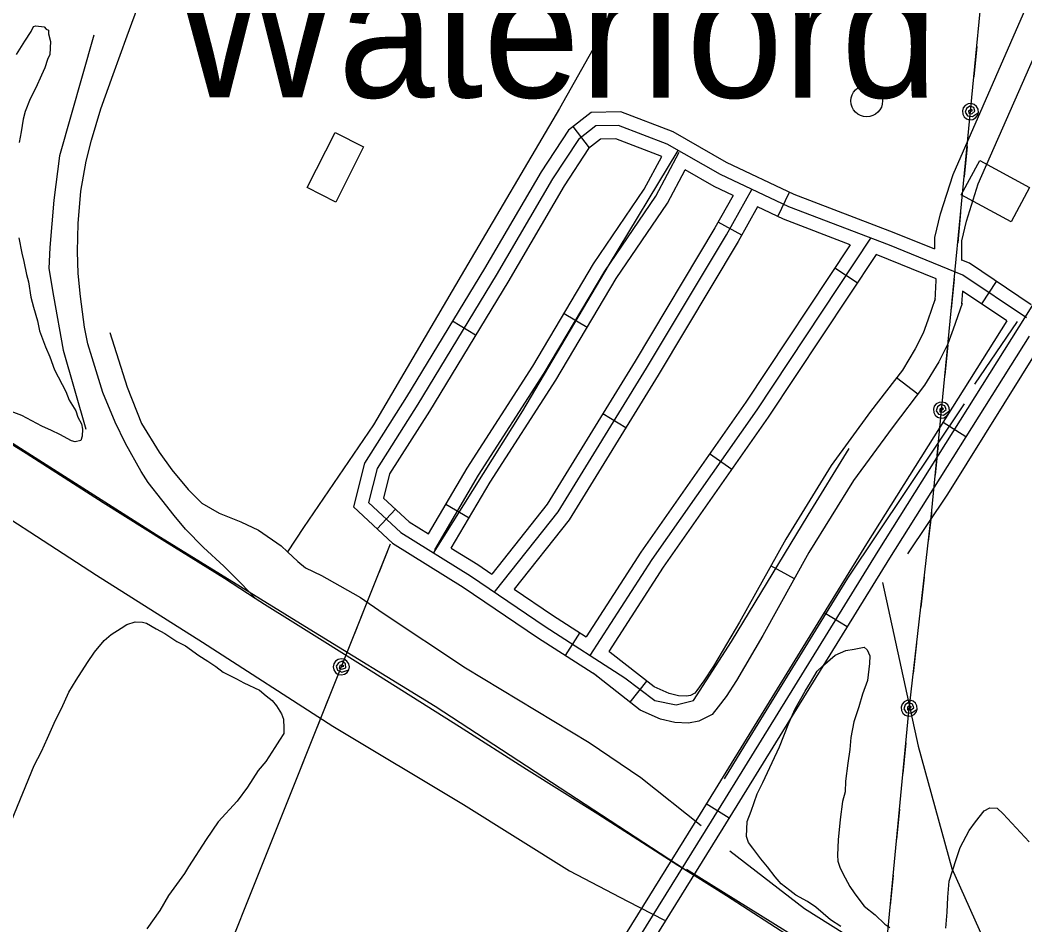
# Model space of a CAD drawing. Extents: x 3535183 to 3573198, y 534952 to 560562.
# Drawn here: x 3552352 to 3553471, y 542262 to 543270 of the extents above; entities that cross this region are included whole.
import ezdxf

# ---------------------------------------------------------------- set-up
doc = ezdxf.new("R2010")
doc.units = 0
for name, color, linetype in [('V-BLDG-OTLN', 7, 'Continuous'), ('V-DOMW-TANK', 7, 'Continuous'), ('V-DTCH-CNTR', 7, 'Continuous'), ('V-RAIL-TRAK', 7, 'Continuous'), ('V-ROAD-CNTR', 7, 'Continuous'), ('V-SITE-VEGE', 7, 'Continuous'), ('V-TOPO-GNAM-IDEN', 7, 'Continuous'), ('V-TOPO-SHOR', 7, 'Continuous'), ('V-UTIL-LINE', 7, 'Continuous')]:
    doc.layers.add(name, color=color, linetype=linetype)

msp = doc.modelspace()

# ---------------------------------------------------------------- linework, layer by layer
at = {"layer": 'V-BLDG-OTLN'}
for points in [[(3552671.3, 543083.5), (3552702.5, 543144.7), (3552734.4, 543128.5), (3552703.3, 543067.2)], [(3553420.7, 543113.5), (3553476.3, 543083.5), (3553455.7, 543045.2), (3553400.1, 543075.2)]]:
    msp.add_lwpolyline(points, close=True, dxfattribs=at)
at = {"layer": 'V-DOMW-TANK'}
msp.add_circle((3553294.8, 543179.8), 17.7, dxfattribs=at)
at = {"layer": 'V-DTCH-CNTR'}
msp.add_lwpolyline([(3552274, 542757), (3552436.9, 542651.7), (3552555, 542576.8), (3552700.2, 542483.4), (3552845.6, 542396.2), (3552963.6, 542322.1), (3553028.4, 542288.4), (3553069.4, 542267.2)], dxfattribs=at)
at = {"layer": 'V-RAIL-TRAK'}
for points in [[(3552613.6, 542625.8), (3552598.1, 542642.2), (3552578.7, 542661.7), (3552555.9, 542682.2), (3552536.1, 542702.6), (3552523.2, 542718), (3552509.4, 542735.5), (3552494.4, 542754.9), (3552486.6, 542767), (3552469, 542798.2), (3552457.6, 542821.8), (3552444, 542855.1), (3552431.9, 542893.6), (3552427.3, 542909.1), (3552423.6, 542927.6), (3552418.8, 542961.8), (3552416.3, 542987.7), (3552415.5, 543012.2), (3552416.2, 543043.2), (3552419.3, 543079.3), (3552425.4, 543112.8), (3552431.1, 543136.1), (3552441.6, 543171.1), (3552455.3, 543209.1), (3552470.9, 543252.2), (3552485, 543290.5)], [(3552262.8, 542847), (3552358.4, 542787.4), (3552444.2, 542732.6), (3552512.9, 542689.4), (3552579.5, 542648), (3552613.6, 542625.8), (3552623.9, 542619.2), (3552655.5, 542599.7), (3552742.9, 542544.8), (3552841.1, 542482.9), (3552915.8, 542435.5), (3552995.2, 542385.8), (3553084.3, 542328.6), (3553100.6, 542318.4), (3553138.5, 542294.7), (3553211, 542247.8), (3553281, 542204.1), (3553330.1, 542173.4), (3553431.2, 542109.3)]]:
    msp.add_lwpolyline(points, dxfattribs=at)
at = {"layer": 'V-ROAD-CNTR'}
for p, q in [((3552986.1, 543127.7), (3552967.6, 543151.2)), ((3553195.8, 543051), (3553208.6, 543078.1)), ((3553155.6, 543030.3), (3553129.4, 543044.9)), ((3553284.2, 542977), (3553259.2, 542993.5)), ((3553422.9, 542953.6), (3553439.5, 542978.6)), ((3552957.7, 542943.1), (3552983.5, 542927.8)), ((3552859, 542918.9), (3552833.4, 542934.4)), ((3553351.8, 542853.2), (3553328, 542871.5)), ((3553026.3, 542815.6), (3553000.7, 542831.3)), ((3553405.2, 542805.7), (3553379.8, 542821.7)), ((3553144.4, 542769.3), (3553119.8, 542786.5)), ((3552769.9, 542725), (3552749.5, 542703)), ((3552826, 542730.6), (3552851.9, 542715.4)), ((3553214.2, 542647.5), (3553188, 542662.1)), ((3553272.9, 542593.8), (3553247.4, 542609.5)), ((3552975.1, 542587.5), (3552958.9, 542562.2)), ((3553031.1, 542510), (3553049.7, 542533.5)), ((3553141.6, 542381), (3553116.1, 542396.8))]:
    msp.add_line(p, q, dxfattribs=at)
for points in [[(3553092.4, 542323.4), (3552814, 542505.2), (3552669, 542594.5), (3552503.2, 542696.6), (3552184.2, 542899.1), (3551818, 543131.4), (3551588.2, 543276.6), (3550998.5, 543650.4), (3550861.5, 543733.9), (3550742.9, 543814.2), (3550407.3, 544022.4), (3550107.6, 544208.9)], [(3552303.4, 541064.8), (3552395.1, 541209.9), (3552544.5, 541444.8), (3552720.5, 541727.3), (3552881, 541989.5), (3553121.8, 542377.6), (3553307.4, 542678.3), (3553572.7, 543100.2), (3553604.9, 543138.1), (3553635.6, 543156.7), (3553696, 543171.6), (3553911.8, 543236.3), (3554010.3, 543265.9), (3554081.2, 543287.1), (3554118.3, 543299.2), (3554151.6, 543315.3), (3554177.7, 543339.4), (3554199.1, 543370.8), (3554286.1, 543503.7), (3554405.1, 543699.7), (3554441.4, 543759.2), (3554471.6, 543804.2)], [(3553370.7, 543014.9), (3553370.6, 543027.5), (3553377, 543053.9), (3553390.9, 543098), (3553472.2, 543283.2), (3553538.2, 543431.9)], [(3553400.9, 543002), (3553400.6, 543024.1), (3553405.9, 543045.9), (3553419, 543087.5), (3553499.7, 543271.1), (3553565.6, 543419.8)], [(3553370.7, 543014.6), (3553325.5, 543033), (3553213.9, 543075.6), (3553138.7, 543111.2), (3553079, 543145.2), (3553020.8, 543167.5), (3552987.7, 543167.1), (3552962.5, 543147.2), (3552932.1, 543100.9), (3552869.1, 542993.3), (3552782.1, 542850), (3552735.4, 542776.3), (3552723.2, 542727.5), (3552766.6, 542687), (3552845.3, 542638.2), (3552928.2, 542582), (3552994, 542539.6)], [(3553472.8, 542938.3), (3553402, 542985.6), (3553320, 543019), (3553208, 543061.8), (3553131.8, 543097.8), (3553072.6, 543131.6), (3553018.1, 543152.5), (3552993, 543152.1), (3552973.7, 543137), (3552944.8, 543093), (3552882, 542985.6), (3552794.8, 542842.1), (3552749.3, 542770.3), (3552739.9, 542732.5), (3552775.8, 542699), (3552853.4, 542650.7), (3552936.5, 542594.5), (3553025.3, 542537.3), (3553058.6, 542511.8), (3553082.7, 542507.1), (3553101.9, 542511.9), (3553144, 542577.8), (3553229.4, 542718.2), (3553275.1, 542792.5)], [(3553066.4, 543117.9), (3553015.4, 543137.4), (3552998.3, 543137.2), (3552984.9, 543126.7), (3552957.6, 543085.1), (3552894.9, 542977.9), (3552807.6, 542834.2), (3552763.3, 542764.4), (3552756.6, 542737.4), (3552785, 542710.9), (3552806.5, 542697.5)], [(3552806.5, 542697.5), (3552849.7, 542770.7), (3552922.8, 542884.4), (3552990.4, 542998.2), (3553047, 543081.4), (3553066.4, 543117.9)], [(3552812.2, 542676.3), (3552812.1, 542676.1), (3552911.8, 542834.4), (3553007.1, 542996), (3553084.7, 543124.7)], [(3552813.5, 542679.9), (3552862.5, 542762.9), (3552935.6, 542876.5), (3553003.1, 542990.1), (3553059.9, 543073.7), (3553085.9, 543122.6)], [(3552832, 542681.7), (3552875.2, 542755), (3552948.3, 542868.6), (3553015.8, 542982), (3553072.7, 543065.9), (3553092.4, 543103)], [(3553146, 543074.5), (3553124.9, 543084.5), (3553092.4, 543103)], [(3552880.2, 542632.6), (3552881.3, 542633.9), (3552951.1, 542721.9), (3553049.5, 542882.2), (3553138.7, 543030.8), (3553166.9, 543081.2)], [(3553146, 543074.5), (3553125.7, 543038.3), (3553036.7, 542890), (3552938.8, 542730.5), (3552877.1, 542652.8)], [(3553173.1, 543061.7), (3553151.7, 543023.3), (3553062.3, 542874.4), (3552963.4, 542713.3), (3552902, 542635.9)], [(3553276.5, 543019.6), (3553202.1, 543048), (3553173.1, 543061.7)], [(3552986.9, 542562.1), (3553055.7, 542668.9), (3553172.7, 542835.8), (3553299.4, 543026.9)], [(3553276.5, 543019.6), (3553160.3, 542844.3), (3553043.2, 542677.3), (3552982.4, 542582.8)], [(3553305.4, 543008.8), (3553185.1, 542827.4), (3553068.1, 542660.6), (3553007.6, 542566.5)], [(3553372.2, 542981.6), (3553305.4, 543008.8)], [(3553478.1, 542952.8), (3553409.1, 542998.9), (3553400.9, 543002.3)], [(3553371, 542957.4), (3553372.3, 542979.7), (3553372.2, 542981.7)], [(3553371.1, 542959.5), (3553363, 542935.7), (3553357.5, 542921.2), (3553348.7, 542903.5), (3553334.5, 542880), (3553299, 542833.8), (3553255.3, 542773.7), (3553204.5, 542691.8), (3553152.9, 542599.2), (3553124.2, 542550), (3553113.5, 542533.7), (3553105.6, 542523.1), (3553103.2, 542520), (3553098.3, 542517.6), (3553094.1, 542516.8), (3553085, 542517.2), (3553074.8, 542519.6), (3553058, 542527), (3553009.1, 542565.5)], [(3553400.8, 542953.9), (3553401.7, 542967.8)], [(3553451, 542934.8), (3553401.6, 542967.8)], [(3553401, 542954.2), (3553391.2, 542925.6), (3553385.1, 542909.2), (3553375, 542889.1), (3553359.3, 542863.1), (3553323.1, 542815.8), (3553280.2, 542756.9), (3553230.4, 542676.6), (3553178.9, 542584.3), (3553149.7, 542534.3), (3553138.1, 542516.5), (3553129.4, 542505), (3553122.7, 542496.2), (3553107.9, 542488.9), (3553096.3, 542486.7), (3553080.9, 542487.3), (3553065.2, 542491.1), (3553042.4, 542501), (3552990.6, 542542)], [(3553451, 542934.8), (3553294.7, 542686.3), (3553109.1, 542385.5), (3552868.2, 541997.3), (3552707.7, 541735.1), (3552531.8, 541452.8), (3552382.4, 541217.9), (3552291.1, 541073.6)], [(3553475.6, 542917.6), (3553320.2, 542670.4), (3553134.6, 542369.7), (3552893.8, 541981.6), (3552733.3, 541719.4), (3552557.2, 541436.9), (3552407.8, 541201.9), (3552316.8, 541058.1)], [(3552832, 542681.7), (3552861.6, 542663.3), (3552877.1, 542652.8)], [(3552902, 542635.9), (3552944.7, 542607), (3552982.4, 542582.8)], [(3553007.6, 542566.5), (3553010.1, 542564.9)], [(3553094, 542323.9), (3553272.8, 542212.9), (3553590.2, 542013.6), (3554119.9, 541674.6), (3554432, 541476.2), (3554746.3, 541279.4), (3555165.2, 541010.6), (3555709.9, 540665.7), (3556004.8, 540481.7)]]:
    msp.add_lwpolyline(points, dxfattribs=at)
at = {"layer": 'V-SITE-VEGE'}
for points in [[(3552347.8, 543231.5), (3552356.8, 543246.3), (3552363.9, 543257), (3552366.7, 543262.8), (3552369.2, 543263.5), (3552378.5, 543262.3), (3552380.9, 543259.7), (3552383.4, 543258.8), (3552383.2, 543254.6), (3552385.4, 543246.1), (3552384.9, 543231.7), (3552382.2, 543225.9), (3552379.3, 543216.8), (3552375.6, 543208.5), (3552369.2, 543194.4), (3552362.8, 543182), (3552357.2, 543167.9), (3552355.2, 543159.5), (3552353, 543145.3), (3552350.8, 543133.6)], [(3552350.2, 543027.4), (3552353.8, 543010.4), (3552355.9, 543001.1), (3552358.8, 542986.6), (3552361, 542978.1), (3552363.7, 542961.2), (3552366.6, 542950.1), (3552371.1, 542934.8), (3552373.2, 542923.7), (3552380.1, 542905.8), (3552384.8, 542894.6), (3552390.1, 542880.1), (3552402.7, 542856), (3552406.5, 542846.6), (3552413.7, 542834.6), (3552415.9, 542827.7), (3552419.9, 542820), (3552421.3, 542814), (3552421, 542806.5), (3552419.2, 542801.5), (3552413.2, 542800), (3552409, 542801), (3552395.8, 542808.3), (3552386.7, 542812.8), (3552375.9, 542817.4), (3552353.6, 542829.2), (3552338.7, 542834.9)], [(3552367.5, 542439.4), (3552375.7, 542455.1), (3552382.1, 542470), (3552391.3, 542489.9), (3552397.7, 542503.1), (3552406, 542521.3), (3552414.1, 542534.5), (3552426.6, 542554.3), (3552434.7, 542565.7), (3552445.3, 542578.8), (3552453.1, 542585.3), (3552464.3, 542592.4), (3552470.4, 542596.4), (3552479.8, 542599.4), (3552488.2, 542599.1), (3552492.4, 542598.1), (3552503.1, 542591.8), (3552513, 542586.4), (3552526.1, 542577.5), (3552536.1, 542572.9), (3552550.8, 542562.2), (3552560.7, 542555.9), (3552569.7, 542549.7), (3552577.9, 542543.5), (3552592.8, 542536.2), (3552601.1, 542531.6), (3552618.5, 542523.4), (3552625.8, 542517.2), (3552632.4, 542511.9)], [(3553265.9, 542260.3), (3553254.3, 542267.5), (3553238, 542281.6), (3553229, 542287.9), (3553215.8, 542295.1), (3553209.2, 542300.4), (3553199.4, 542307.5), (3553192.9, 542315.4), (3553184.1, 542326.7), (3553176.8, 542335.4), (3553168, 542347.5), (3553163.2, 542353.6), (3553160.9, 542360.4), (3553161.6, 542377.2), (3553166.2, 542388.8), (3553172.9, 542408), (3553179.2, 542420.4), (3553189.3, 542442.8), (3553197.6, 542460.1), (3553207.9, 542486.7), (3553215.2, 542502.5), (3553226.1, 542522.3), (3553232.3, 542532.1), (3553239.5, 542544.5), (3553245.7, 542550.2), (3553259.6, 542562.3), (3553271.6, 542567.7), (3553280.9, 542569.1), (3553292, 542571.2), (3553295.2, 542568.5), (3553298.4, 542561.7), (3553298, 542553.3), (3553295.6, 542534), (3553290, 542519), (3553286.1, 542504.8), (3553280.4, 542488.2), (3553277.2, 542470.6), (3553275.9, 542457.2), (3553273.6, 542442.1), (3553271.1, 542422), (3553270.7, 542410.2), (3553267.8, 542399.3), (3553265.3, 542379.2), (3553262.8, 542356.5), (3553262.1, 542339.7), (3553262.7, 542332.9), (3553265, 542326.1), (3553268.1, 542319.2)], [(3552632.4, 542511.9), (3552637.2, 542505.8), (3552642.8, 542497.2), (3552645.1, 542491.2), (3552645.5, 542481.1), (3552645.3, 542475.2), (3552640.8, 542467.8), (3552635.4, 542459.5), (3552625.6, 542443.9), (3552616.8, 542434.1), (3552605.1, 542415.2), (3552593.5, 542399.6), (3552572.5, 542376.8), (3552559.1, 542357.1), (3552539.4, 542326.7), (3552534.9, 542319.2), (3552517.1, 542294.6), (3552507.2, 542278.1), (3552492.9, 542257.6)], [(3552329.5, 542347.2), (3552367.5, 542439.4)], [(3553382.9, 542258.4), (3553384.4, 542276.1), (3553385.1, 542292.9), (3553386.6, 542310.5), (3553394.3, 542334.7), (3553399, 542348), (3553409, 542367), (3553416.1, 542376.8), (3553425.8, 542389.1), (3553431.8, 542392.3), (3553440.2, 542391.9), (3553446.8, 542385.8), (3553475.9, 542354.4)], [(3553268.1, 542319.2), (3553276, 542304.6), (3553280.8, 542297.7), (3553287.2, 542289), (3553292, 542282.9), (3553304.3, 542273.2), (3553314.8, 542262.7), (3553320.6, 542259.1)]]:
    msp.add_lwpolyline(points, dxfattribs=at)
at = {"layer": 'V-TOPO-SHOR'}
msp.add_line((3553462.2, 542934.2), (3553415, 542864.2), dxfattribs=at)
for points in [[(3553066.8, 543374.5), (3552952.7, 543171.3), (3552846.8, 542991.8), (3552745.4, 542819.1), (3552667.2, 542704.6), (3552649.6, 542677.5)], [(3552433.7, 543252.9), (3552395.6, 543118.7), (3552389.3, 543069.4), (3552384.7, 543016.5), (3552383.8, 542993), (3552388.8, 542962.4), (3552399.5, 542902), (3552424.9, 542814.1)], [(3552451.6, 542921.8), (3552471, 542861), (3552486.9, 542820.4), (3552506.5, 542788.4), (3552520.6, 542768.7), (3552538.9, 542747.1), (3552554, 542731.8), (3552573.5, 542720.6), (3552597.5, 542711), (3552617.2, 542701.6), (3552642.6, 542684.1), (3552649.6, 542677.5), (3552661.1, 542666.8), (3552669.5, 542659.6), (3552687.4, 542651.1), (3552707.9, 542639.8), (3552730.9, 542626.8), (3552756.3, 542609.3), (3552847.9, 542548.4), (3552985.6, 542465), (3553043.3, 542426.2), (3553110.2, 542372.6)], [(3553488.6, 542908.5), (3553384.6, 542741.7), (3553340.1, 542675.2)], [(3553403.4, 542842.2), (3553273.5, 542648), (3553158.6, 542461.9), (3553136.1, 542424.8)], [(3553312.5, 542643.4), (3553352.1, 542460.9), (3553389.5, 542324.7), (3553429.6, 542235.3)], [(3553142.2, 542344.4), (3553225.6, 542280.2), (3553328.4, 542215.4), (3553424.5, 542158.7)]]:
    msp.add_lwpolyline(points, dxfattribs=at)
at = {"layer": 'V-UTIL-LINE'}
for points in [[(3552987.8, 541670), (3553268.2, 541729.2), (3553341.2, 542495.5), (3553366.8, 542719.7), (3553424.5, 543314.2)], [(3553417.3, 543240.5), (3553414.1, 543206.7)], [(3553410.3, 543167.9), (3553412.8, 543169.3), (3553410.7, 543170.3), (3553408.3, 543168.9), (3553408.4, 543166), (3553411.8, 543165.5), (3553415.4, 543168.4), (3553414, 543172.4), (3553409.5, 543174.1), (3553405.8, 543171.4), (3553404.4, 543167.2), (3553407.1, 543163.2), (3553412.6, 543162.3), (3553419.2, 543167), (3553418.9, 543170.5), (3553417.2, 543173.6), (3553414.5, 543175.8), (3553411.2, 543176.8), (3553407.7, 543176.5), (3553404.6, 543174.8), (3553402.3, 543172.1), (3553401.3, 543168.7), (3553401.7, 543165.2), (3553403.3, 543162.2), (3553406.1, 543159.9), (3553409.4, 543158.9), (3553412.9, 543159.3), (3553416, 543160.9), (3553418.2, 543163.6), (3553419.2, 543167)], [(3553406.5, 543129.1), (3553403.2, 543095.2)], [(3553399.4, 543055.4), (3553396.1, 543021.6)], [(3553392.2, 542981.7), (3553388.9, 542947.9)], [(3553385.1, 542908.1), (3553381.8, 542874.3)], [(3553378, 542835.4), (3553380.5, 542836.8), (3553378.4, 542837.9), (3553376.1, 542836.5), (3553376.1, 542833.5), (3553379.5, 542833), (3553383.2, 542835.9), (3553381.8, 542840), (3553377.2, 542841.7), (3553373.6, 542839), (3553372.2, 542834.7), (3553374.9, 542830.7), (3553380.3, 542829.9), (3553387, 542834.6), (3553386.6, 542838.1), (3553385, 542841.2), (3553382.3, 542843.4), (3553378.9, 542844.4), (3553375.4, 542844), (3553372.3, 542842.4), (3553370.1, 542839.7), (3553369.1, 542836.3), (3553369.4, 542832.8), (3553371.1, 542829.7), (3553373.8, 542827.5), (3553377.2, 542826.5), (3553380.6, 542826.8), (3553383.7, 542828.5), (3553386, 542831.2), (3553387, 542834.6)], [(3553374.3, 542796.6), (3553371, 542762.8)], [(3553367.1, 542723), (3553366.8, 542719.7), (3553363.3, 542689.2)], [(3552764.1, 542685.9), (3552564.5, 542186.9), (3552362.1, 541735.1), (3552197.8, 541363.1), (3552069.3, 541136.5), (3551706.5, 540449.2)], [(3552764.1, 542685.9), (3552751.4, 542654.3)], [(3553358.8, 542649.4), (3553354.9, 542615.7)], [(3552736.6, 542617.2), (3552724, 542585.6)], [(3553350.4, 542575.9), (3553346.5, 542542.1)], [(3552709.5, 542549.4), (3552712.3, 542550), (3552710.5, 542551.6), (3552707.9, 542550.9), (3552707.1, 542548.1), (3552710.2, 542546.7), (3552714.6, 542548.4), (3552714.3, 542552.7), (3552710.5, 542555.6), (3552706.2, 542554), (3552703.7, 542550.3), (3552705.1, 542545.8), (3552710.1, 542543.4), (3552717.8, 542546.1), (3552718.5, 542549.5), (3552717.7, 542552.9), (3552715.8, 542555.8), (3552712.8, 542557.8), (3552709.4, 542558.4), (3552705.9, 542557.7), (3552703, 542555.7), (3552701.1, 542552.7), (3552700.5, 542549.3), (3552701.2, 542545.9), (3552703.2, 542543), (3552706.1, 542541), (3552709.6, 542540.4), (3552713, 542541.1), (3552715.9, 542543.1), (3552717.8, 542546.1)], [(3552695, 542513.2), (3552682.4, 542481.6)], [(3553342.1, 542503.4), (3553344.6, 542504.7), (3553342.6, 542505.8), (3553340.2, 542504.4), (3553340.2, 542501.5), (3553343.5, 542501), (3553347.3, 542503.8), (3553345.9, 542507.8), (3553341.4, 542509.7), (3553337.7, 542507), (3553336.2, 542502.8), (3553338.9, 542498.7), (3553344.3, 542497.8), (3553351, 542502.4), (3553350.7, 542505.9), (3553349.1, 542509), (3553346.5, 542511.3), (3553343.1, 542512.3), (3553339.6, 542512), (3553336.5, 542510.4), (3553334.2, 542507.8), (3553333.2, 542504.4), (3553333.4, 542500.9), (3553335, 542497.8), (3553337.7, 542495.5), (3553341.1, 542494.4), (3553344.6, 542494.7), (3553347.7, 542496.3), (3553350, 542499), (3553351, 542502.4)], [(3553338.2, 542464.6), (3553335, 542430.7)], [(3552667.5, 542444.5), (3552654.9, 542412.9)], [(3553331.2, 542390.9), (3553328, 542357.1)], [(3552640, 542375.8), (3552627.4, 542344.2)], [(3553324.2, 542317.2), (3553321, 542283.4)], [(3552612.5, 542307.1), (3552599.9, 542275.5)]]:
    msp.add_lwpolyline(points, dxfattribs=at)

# ---------------------------------------------------------------- texts
at = {"layer": 'V-TOPO-GNAM-IDEN'}
msp.add_text('Waterford', height=145, rotation=359.9763, dxfattribs=at).set_placement((3552522.8, 543183.8))

doc.saveas('drawing.dxf')
